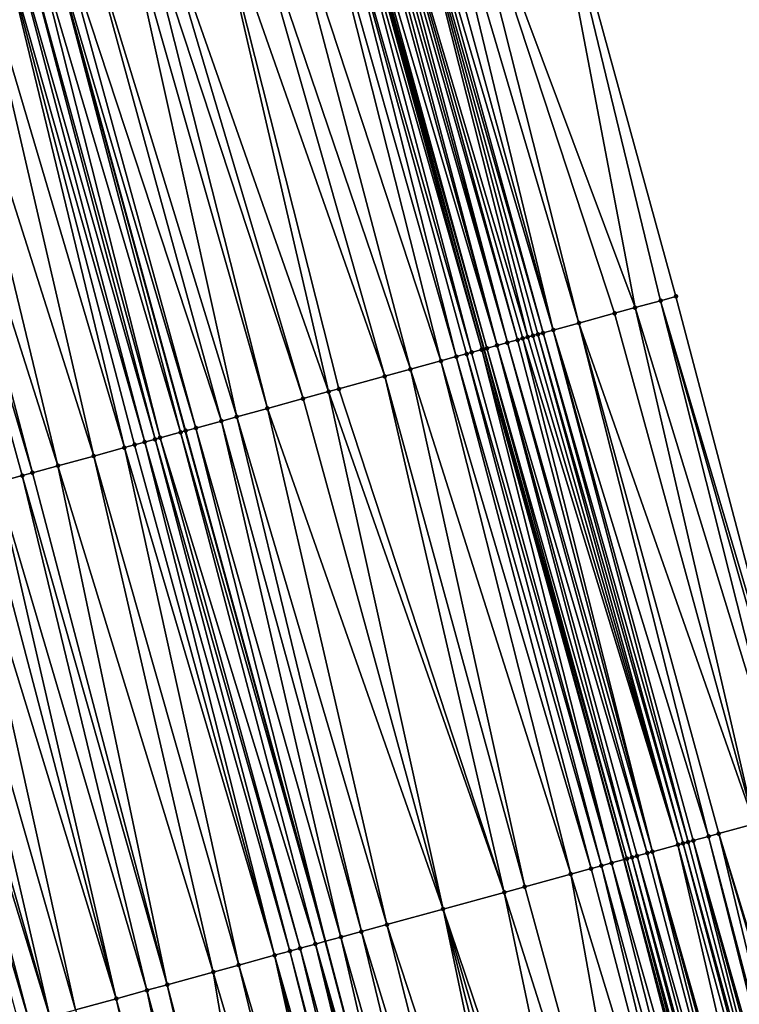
# Model space of a CAD drawing. Header units: feet. Extents: x 2004186 to 2014793, y 836912 to 864902.
# Tile 372 of 974: x 2010546 to 2010573, y 847406 to 847443. Entities that reach past the tile are written whole.
import ezdxf

# ---------------------------------------------------------------- set-up
doc = ezdxf.new("R2010")
doc.units = ezdxf.units.FT
doc.header["$LTSCALE"] = 100
doc.header["$MEASUREMENT"] = 0
for name, color, linetype, lineweight in [('EP_Travel Lane', 5, 'Continuous', 40), ('GPL_Skip Line', 2, 'Continuous', 40), ('Road Shots', 4, 'Continuous', 200), ('Road X-Section', 30, 'Continuous', 13)]:
    doc.layers.add(name, color=color, linetype=linetype, lineweight=lineweight)
doc.layers.add('I-77 SB_MM21-27-Surface-Border', color=7, linetype='Continuous')
doc.layers.add('I-77 SB_MM21-27-Surface-TIN', color=7, linetype='Continuous')

msp = doc.modelspace()

# ---------------------------------------------------------------- linework, layer by layer
at = {"layer": 'EP_Travel Lane'}
msp.add_polyline3d([(2010608.091378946, 847255.9501270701, 435.0121007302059), (2010603.394446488, 847275.3906890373, 434.9537945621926), (2010598.697513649, 847294.8312525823, 434.8961505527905), (2010594.000583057, 847314.2718068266, 434.8348474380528), (2010589.190720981, 847333.8803768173, 434.7601839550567), (2010584.182353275, 847353.2428890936, 434.6585365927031), (2010579.173935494, 847372.605594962, 434.6131880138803), (2010574.16553842, 847391.9682207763, 434.5445735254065), (2010569.039103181, 847411.4700085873, 434.4781928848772), (2010563.753789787, 847430.7588631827, 434.4026374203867), (2010558.468456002, 847450.0477921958, 434.3516094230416), (2010553.183134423, 847469.3366766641, 434.2858697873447), (2010547.781867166, 847488.7685210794, 434.2183601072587), (2010542.268788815, 847507.9936239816, 434.1532750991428), (2010536.755688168, 847527.2188046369, 434.1100472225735), (2010531.242614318, 847546.4438918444, 434.0405169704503)], dxfattribs=at)
at = {"layer": 'GPL_Skip Line'}
msp.add_polyline3d([(2010596.746246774, 847253.2076785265, 434.5645376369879), (2010592.049026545, 847272.648150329, 434.498719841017), (2010587.351797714, 847292.0886577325, 434.4466148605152), (2010582.654565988, 847311.5291771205, 434.3991260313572), (2010577.889383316, 847330.9526355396, 434.3357443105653), (2010572.876274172, 847350.313974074, 434.2487955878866), (2010567.863155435, 847369.6753496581, 434.1726220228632), (2010562.850011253, 847389.0368235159, 434.1250293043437), (2010557.764593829, 847408.3789562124, 434.0537638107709), (2010552.478721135, 847427.6676496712, 433.9758001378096), (2010547.192828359, 847446.9564164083, 433.9219558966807), (2010541.906942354, 847466.2451584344, 433.8599779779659), (2010536.53558436, 847485.5097937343, 433.7948865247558), (2010530.971944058, 847504.7202414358, 433.7267664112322), (2010525.4082939, 847523.9307231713, 433.6682218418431), (2010519.844656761, 847543.1411599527, 433.5970293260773)], dxfattribs=at)
at = {"layer": 'I-77 SB_MM21-27-Surface-Border', "color": 3, "linetype": 'ByBlock', "lineweight": -2}
msp.add_polyline3d([(2010537.901861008, 847548.3734999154, 434.2969934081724), (2010543.465499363, 847529.1630589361, 434.3670536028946), (2010549.029155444, 847509.9525567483, 434.4198438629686), (2010554.784894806, 847490.7977682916, 434.4942972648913), (2010560.230756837, 847471.2688848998, 434.5547133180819), (2010565.709528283, 847452.0330125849, 434.620206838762), (2010570.995420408, 847432.7442482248, 434.6747787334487), (2010576.088425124, 847413.4026213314, 434.7282799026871), (2010581.436470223, 847393.8517532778, 434.7942520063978), (2010586.449589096, 847374.490377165, 434.8702474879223), (2010591.269088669, 847355.0788855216, 434.9509261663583), (2010596.088601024, 847335.6673445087, 435.0172466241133), (2010600.733873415, 847315.8993769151, 435.0778965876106), (2010605.23669346, 847296.4119096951, 435.1348979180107), (2010609.933920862, 847276.9714082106, 435.1891929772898), (2010614.43675378, 847257.4838877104, 435.2256373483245)], dxfattribs=at)
at = {"layer": 'I-77 SB_MM21-27-Surface-TIN', "color": 128, "linetype": 'ByBlock', "lineweight": -2}
for points in [[(2010565.709528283, 847452.0330125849, 434.620206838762), (2010562.430516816, 847451.1340777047, 434.5115979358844), (2010569.452358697, 847432.3212108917, 434.620660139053)], [(2010565.709528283, 847452.0330125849, 434.620206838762), (2010570.416774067, 847432.5856026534, 434.6523212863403), (2010570.995420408, 847432.7442482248, 434.6747787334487)], [(2010565.709528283, 847452.0330125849, 434.620206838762), (2010569.452358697, 847432.3212108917, 434.620660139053), (2010570.416774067, 847432.5856026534, 434.6523212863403)], [(2010562.430516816, 847451.1340777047, 434.5115979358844), (2010561.658980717, 847450.9225781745, 434.490835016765), (2010567.330651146, 847431.73952616, 434.5434825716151)], [(2010562.430516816, 847451.1340777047, 434.5115979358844), (2010568.680829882, 847432.1096847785, 434.5911497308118), (2010569.452358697, 847432.3212108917, 434.620660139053)], [(2010562.430516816, 847451.1340777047, 434.5115979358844), (2010567.330651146, 847431.73952616, 434.5434825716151), (2010568.680829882, 847432.1096847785, 434.5911497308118)], [(2010560.501696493, 847450.6052561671, 434.4357575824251), (2010559.730163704, 847450.3937445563, 434.4110184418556), (2010565.401834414, 847431.2106915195, 434.4633352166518)], [(2010560.694576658, 847450.6581451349, 434.445584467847), (2010560.501696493, 847450.6052561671, 434.4357575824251), (2010565.980482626, 847431.3693302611, 434.4835446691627)], [(2010560.501696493, 847450.6052561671, 434.4357575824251), (2010565.787602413, 847431.3164414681, 434.4737759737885), (2010565.980482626, 847431.3693302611, 434.4835446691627)], [(2010560.501696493, 847450.6052561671, 434.4357575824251), (2010565.59471927, 847431.2635633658, 434.4675260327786), (2010565.787602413, 847431.3164414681, 434.4737759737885)], [(2010560.501696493, 847450.6052561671, 434.4357575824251), (2010565.401834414, 847431.2106915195, 434.4633352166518), (2010565.59471927, 847431.2635633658, 434.4675260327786)], [(2010561.080330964, 847450.7639450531, 434.4724736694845), (2010560.694576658, 847450.6581451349, 434.445584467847), (2010566.366233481, 847431.4751427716, 434.5145775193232)], [(2010560.694576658, 847450.6581451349, 434.445584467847), (2010565.980482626, 847431.3693302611, 434.4835446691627), (2010566.366233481, 847431.4751427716, 434.5145775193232)], [(2010561.658980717, 847450.9225781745, 434.490835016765), (2010561.080330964, 847450.7639450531, 434.4724736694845), (2010566.366233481, 847431.4751427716, 434.5145775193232)], [(2010561.658980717, 847450.9225781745, 434.490835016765), (2010566.366233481, 847431.4751427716, 434.5145775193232), (2010567.330651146, 847431.73952616, 434.5434825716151)], [(2010559.151507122, 847450.2351363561, 434.4008599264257), (2010558.958626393, 847450.1822494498, 434.3917115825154), (2010564.244527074, 847430.8934538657, 434.4360261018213)], [(2010559.344390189, 847450.288014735, 434.4072014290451), (2010559.151507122, 847450.2351363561, 434.4008599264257), (2010564.630293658, 847430.9992089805, 434.448167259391)], [(2010559.151507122, 847450.2351363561, 434.4008599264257), (2010564.244527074, 847430.8934538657, 434.4360261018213), (2010564.630293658, 847430.9992089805, 434.448167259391)], [(2010559.537276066, 847450.3408828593, 434.4101676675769), (2010559.344390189, 847450.288014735, 434.4072014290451), (2010564.630293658, 847430.9992089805, 434.448167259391)], [(2010559.730163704, 847450.3937445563, 434.4110184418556), (2010559.537276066, 847450.3408828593, 434.4101676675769), (2010565.01606974, 847431.1049294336, 434.4488995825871)], [(2010559.537276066, 847450.3408828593, 434.4101676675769), (2010564.630293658, 847430.9992089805, 434.448167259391), (2010565.01606974, 847431.1049294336, 434.4488995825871)], [(2010559.730163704, 847450.3937445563, 434.4110184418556), (2010565.208952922, 847431.1578073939, 434.4551027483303), (2010565.401834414, 847431.2106915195, 434.4633352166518)], [(2010559.730163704, 847450.3937445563, 434.4110184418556), (2010565.01606974, 847431.1049294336, 434.4488995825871), (2010565.208952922, 847431.1578073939, 434.4551027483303)], [(2010557.801346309, 847449.8649123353, 434.331661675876), (2010557.222694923, 847449.7062851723, 434.3152616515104), (2010562.701478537, 847430.4703684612, 434.3660848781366)], [(2010558.187111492, 847449.970672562, 434.3454866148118), (2010557.801346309, 847449.8649123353, 434.331661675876), (2010563.280124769, 847430.6290144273, 434.3886723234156)], [(2010557.801346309, 847449.8649123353, 434.331661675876), (2010563.087243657, 847430.5761289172, 434.3799840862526), (2010563.280124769, 847430.6290144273, 434.3886723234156)], [(2010557.801346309, 847449.8649123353, 434.331661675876), (2010562.701478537, 847430.4703684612, 434.3660848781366), (2010563.087243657, 847430.5761289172, 434.3799840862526)], [(2010558.379997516, 847450.0235401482, 434.3482756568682), (2010558.187111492, 847449.970672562, 434.3454866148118), (2010563.665891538, 847430.7347688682, 434.4005916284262)], [(2010558.187111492, 847449.970672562, 434.3454866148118), (2010563.280124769, 847430.6290144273, 434.3886723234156), (2010563.665891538, 847430.7347688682, 434.4005916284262)], [(2010558.379997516, 847450.0235401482, 434.3482756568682), (2010563.753789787, 847430.7588631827, 434.4026374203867), (2010558.468456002, 847450.0477921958, 434.3516094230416)], [(2010558.379997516, 847450.0235401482, 434.3482756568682), (2010563.665891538, 847430.7347688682, 434.4005916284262), (2010563.753789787, 847430.7588631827, 434.4026374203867)], [(2010558.572879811, 847450.0764213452, 434.3555448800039), (2010558.468456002, 847450.0477921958, 434.3516094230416), (2010563.858776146, 847430.7876416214, 434.4050809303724)], [(2010563.858776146, 847430.7876416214, 434.4050809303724), (2010558.468456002, 847450.0477921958, 434.3516094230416), (2010563.753789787, 847430.7588631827, 434.4026374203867)], [(2010558.958626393, 847450.1822494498, 434.3917115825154), (2010558.572879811, 847450.0764213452, 434.3555448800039), (2010564.244527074, 847430.8934538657, 434.4360261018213)], [(2010558.572879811, 847450.0764213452, 434.3555448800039), (2010563.858776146, 847430.7876416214, 434.4050809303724), (2010564.244527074, 847430.8934538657, 434.4360261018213)], [(2010557.222694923, 847449.7062851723, 434.3152616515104), (2010555.872518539, 847449.3361179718, 434.2647657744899), (2010562.122833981, 847430.3117163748, 434.3414830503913)], [(2010557.222694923, 847449.7062851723, 434.3152616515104), (2010562.122833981, 847430.3117163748, 434.3414830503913), (2010562.701478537, 847430.4703684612, 434.3660848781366)], [(2010555.872518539, 847449.3361179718, 434.2647657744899), (2010554.522346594, 847448.9659345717, 434.2089378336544), (2010560.965543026, 847429.9944189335, 434.2944949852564)], [(2010555.872518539, 847449.3361179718, 434.2647657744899), (2010560.965543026, 847429.9944189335, 434.2944949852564), (2010562.122833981, 847430.3117163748, 434.3414830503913)], [(2010554.522346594, 847448.9659345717, 434.2089378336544), (2010553.365051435, 847448.6486524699, 434.1669952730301), (2010560.001132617, 847429.7300090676, 434.2568748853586)], [(2010554.522346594, 847448.9659345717, 434.2089378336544), (2010560.001132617, 847429.7300090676, 434.2568748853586), (2010560.965543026, 847429.9944189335, 434.2944949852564)], [(2010553.365051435, 847448.6486524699, 434.1669952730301), (2010551.243349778, 847448.0669462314, 434.0827325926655), (2010557.879422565, 847429.1483334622, 434.1827012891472)], [(2010553.365051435, 847448.6486524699, 434.1669952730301), (2010558.265185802, 847429.2541007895, 434.1988621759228), (2010560.001132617, 847429.7300090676, 434.2568748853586)], [(2010553.365051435, 847448.6486524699, 434.1669952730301), (2010557.879422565, 847429.1483334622, 434.1827012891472), (2010558.265185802, 847429.2541007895, 434.1988621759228)], [(2010551.243349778, 847448.0669462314, 434.0827325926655), (2010550.664707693, 847447.908285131, 434.0551620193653), (2010556.915010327, 847428.8839302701, 434.1472778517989)], [(2010551.243349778, 847448.0669462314, 434.0827325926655), (2010556.915010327, 847428.8839302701, 434.1472778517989), (2010557.879422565, 847429.1483334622, 434.1827012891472)], [(2010550.086064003, 847447.7496298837, 434.0295180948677), (2010548.543002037, 847447.3265934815, 433.9757013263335), (2010554.407549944, 847428.1964402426, 434.0414422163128)], [(2010550.664707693, 847447.908285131, 434.0551620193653), (2010550.086064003, 847447.7496298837, 434.0295180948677), (2010555.564841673, 847428.5137348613, 434.0875012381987)], [(2010550.086064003, 847447.7496298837, 434.0295180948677), (2010554.407549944, 847428.1964402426, 434.0414422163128), (2010555.564841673, 847428.5137348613, 434.0875012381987)], [(2010550.664707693, 847447.908285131, 434.0551620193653), (2010555.564841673, 847428.5137348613, 434.0875012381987), (2010556.915010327, 847428.8839302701, 434.1472778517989)], [(2010548.543002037, 847447.3265934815, 433.9757013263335), (2010547.57859572, 847447.0621686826, 433.9331631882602), (2010553.828900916, 847428.0378044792, 434.0222130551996)], [(2010548.543002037, 847447.3265934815, 433.9757013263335), (2010553.828900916, 847428.0378044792, 434.0222130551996), (2010554.407549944, 847428.1964402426, 434.0414422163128)], [(2010546.614169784, 847446.7978154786, 433.9141904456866), (2010552.285839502, 847427.6147660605, 433.9677371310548), (2010547.192828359, 847446.9564164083, 433.9219558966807)], [(2010547.57859572, 847447.0621686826, 433.9331631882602), (2010547.192828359, 847446.9564164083, 433.9219558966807), (2010552.864490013, 847427.7733964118, 433.9851849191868)], [(2010552.285839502, 847427.6147660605, 433.9677371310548), (2010552.478721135, 847427.6676496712, 433.9758001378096), (2010547.192828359, 847446.9564164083, 433.9219558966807)], [(2010552.864490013, 847427.7733964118, 433.9851849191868), (2010547.192828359, 847446.9564164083, 433.9219558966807), (2010552.478721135, 847427.6676496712, 433.9758001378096)], [(2010547.57859572, 847447.0621686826, 433.9331631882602), (2010552.864490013, 847427.7733964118, 433.9851849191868), (2010553.828900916, 847428.0378044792, 434.0222130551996)], [(2010545.842646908, 847446.5862676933, 433.8775444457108), (2010545.45688433, 847446.4804979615, 433.8605910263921), (2010550.935652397, 847427.2446379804, 433.9301216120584)], [(2010546.22840666, 847446.6920477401, 433.8978930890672), (2010545.842646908, 847446.5862676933, 433.8775444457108), (2010551.321416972, 847427.350400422, 433.9446743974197)], [(2010545.842646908, 847446.5862676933, 433.8775444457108), (2010550.935652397, 847427.2446379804, 433.9301216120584), (2010551.321416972, 847427.350400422, 433.9446743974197)], [(2010546.614169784, 847446.7978154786, 433.9141904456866), (2010546.22840666, 847446.6920477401, 433.8978930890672), (2010551.51430026, 847427.4032779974, 433.9507508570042)], [(2010546.22840666, 847446.6920477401, 433.8978930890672), (2010551.321416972, 847427.350400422, 433.9446743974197), (2010551.51430026, 847427.4032779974, 433.9507508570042)], [(2010546.614169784, 847446.7978154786, 433.9141904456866), (2010551.51430026, 847427.4032779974, 433.9507508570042), (2010552.285839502, 847427.6147660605, 433.9677371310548)], [(2010544.492477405, 847446.2160753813, 433.8187831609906), (2010542.949421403, 847445.7930172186, 433.7578039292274), (2010549.006841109, 847426.7157834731, 433.8434351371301)], [(2010545.45688433, 847446.4804979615, 433.8605910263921), (2010544.492477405, 847446.2160753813, 433.8187831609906), (2010550.164131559, 847427.0330827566, 433.8910295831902)], [(2010544.492477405, 847446.2160753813, 433.8187831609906), (2010549.006841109, 847426.7157834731, 433.8434351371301), (2010550.164131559, 847427.0330827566, 433.8910295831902)], [(2010545.45688433, 847446.4804979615, 433.8605910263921), (2010550.549892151, 847427.138859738, 433.9103680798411), (2010550.935652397, 847427.2446379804, 433.9301216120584)], [(2010545.45688433, 847446.4804979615, 433.8605910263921), (2010550.164131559, 847427.0330827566, 433.8910295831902), (2010550.549892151, 847427.138859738, 433.9103680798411)], [(2010542.949421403, 847445.7930172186, 433.7578039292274), (2010541.599239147, 847445.4228714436, 433.7143602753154), (2010547.656661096, 847426.3456295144, 433.7973018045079)], [(2010542.949421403, 847445.7930172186, 433.7578039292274), (2010547.656661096, 847426.3456295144, 433.7973018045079), (2010549.006841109, 847426.7157834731, 433.8434351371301)], [(2010541.599239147, 847445.4228714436, 433.7143602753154), (2010541.020594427, 847445.2642199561, 433.6899538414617), (2010546.692244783, 847426.081241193, 433.7667729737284)], [(2010541.599239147, 847445.4228714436, 433.7143602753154), (2010546.692244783, 847426.081241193, 433.7667729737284), (2010547.656661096, 847426.3456295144, 433.7973018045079)], [(2010541.020594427, 847445.2642199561, 433.6899538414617), (2010546.306481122, 847425.975475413, 433.7511214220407), (2010546.692244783, 847426.081241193, 433.7667729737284)], [(2010541.020594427, 847445.2642199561, 433.6899538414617), (2010545.342071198, 847425.7110637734, 433.7129175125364), (2010546.306481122, 847425.975475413, 433.7511214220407)], [(2010570.416774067, 847432.5856026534, 434.6523212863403), (2010569.452358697, 847432.3212108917, 434.620660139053), (2010575.316896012, 847413.1910963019, 434.699126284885)], [(2010570.995420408, 847432.7442482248, 434.6747787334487), (2010570.416774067, 847432.5856026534, 434.6523212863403), (2010576.088425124, 847413.4026213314, 434.7282799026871)], [(2010570.416774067, 847432.5856026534, 434.6523212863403), (2010575.895541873, 847413.3497436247, 434.7221601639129), (2010576.088425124, 847413.4026213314, 434.7282799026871)], [(2010570.416774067, 847432.5856026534, 434.6523212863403), (2010575.316896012, 847413.1910963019, 434.699126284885), (2010575.895541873, 847413.3497436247, 434.7221601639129)], [(2010568.680829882, 847432.1096847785, 434.5911497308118), (2010567.330651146, 847431.73952616, 434.5434825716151), (2010573.966715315, 847412.8209448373, 434.6538138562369)], [(2010569.452358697, 847432.3212108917, 434.620660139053), (2010568.680829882, 847432.1096847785, 434.5911497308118), (2010573.966715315, 847412.8209448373, 434.6538138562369)], [(2010569.452358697, 847432.3212108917, 434.620660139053), (2010573.966715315, 847412.8209448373, 434.6538138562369), (2010575.316896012, 847413.1910963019, 434.699126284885)], [(2010567.330651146, 847431.73952616, 434.5434825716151), (2010566.366233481, 847431.4751427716, 434.5145775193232), (2010572.230764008, 847412.3450529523, 434.6011968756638)], [(2010567.330651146, 847431.73952616, 434.5434825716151), (2010572.616533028, 847412.4507991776, 434.6104120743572), (2010573.966715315, 847412.8209448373, 434.6538138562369)], [(2010567.330651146, 847431.73952616, 434.5434825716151), (2010572.230764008, 847412.3450529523, 434.6011968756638), (2010572.616533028, 847412.4507991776, 434.6104120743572)], [(2010565.59471927, 847431.2635633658, 434.4675260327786), (2010565.401834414, 847431.2106915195, 434.4633352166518), (2010571.073475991, 847412.027744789, 434.5506796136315)], [(2010565.787602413, 847431.3164414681, 434.4737759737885), (2010565.59471927, 847431.2635633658, 434.4675260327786), (2010571.073475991, 847412.027744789, 434.5506796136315)], [(2010565.980482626, 847431.3693302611, 434.4835446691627), (2010565.787602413, 847431.3164414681, 434.4737759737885), (2010571.266357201, 847412.0806299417, 434.559250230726)], [(2010565.787602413, 847431.3164414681, 434.4737759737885), (2010571.073475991, 847412.027744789, 434.5506796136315), (2010571.266357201, 847412.0806299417, 434.559250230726)], [(2010566.366233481, 847431.4751427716, 434.5145775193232), (2010565.980482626, 847431.3693302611, 434.4835446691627), (2010571.459232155, 847412.1335379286, 434.5753365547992)], [(2010565.980482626, 847431.3693302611, 434.4835446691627), (2010571.266357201, 847412.0806299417, 434.559250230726), (2010571.459232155, 847412.1335379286, 434.5753365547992)], [(2010566.366233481, 847431.4751427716, 434.5145775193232), (2010571.652111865, 847412.1864285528, 434.5857081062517), (2010572.230764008, 847412.3450529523, 434.6011968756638)], [(2010566.366233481, 847431.4751427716, 434.5145775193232), (2010571.459232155, 847412.1335379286, 434.5753365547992), (2010571.652111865, 847412.1864285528, 434.5857081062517)], [(2010564.244527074, 847430.8934538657, 434.4360261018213), (2010563.858776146, 847430.7876416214, 434.4050809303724), (2010569.337525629, 847411.5518494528, 434.4969266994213)], [(2010564.630293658, 847430.9992089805, 434.448167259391), (2010564.244527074, 847430.8934538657, 434.4360261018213), (2010569.91617174, 847411.7104958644, 434.5196606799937)], [(2010564.244527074, 847430.8934538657, 434.4360261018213), (2010569.530405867, 847411.6047381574, 434.5066664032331), (2010569.91617174, 847411.7104958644, 434.5196606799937)], [(2010564.244527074, 847430.8934538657, 434.4360261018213), (2010569.337525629, 847411.5518494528, 434.4969266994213), (2010569.530405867, 847411.6047381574, 434.5066664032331)], [(2010565.01606974, 847431.1049294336, 434.4488995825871), (2010564.630293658, 847430.9992089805, 434.448167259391), (2010570.109060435, 847411.7633537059, 434.5192419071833)], [(2010564.630293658, 847430.9992089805, 434.448167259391), (2010569.91617174, 847411.7104958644, 434.5196606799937), (2010570.109060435, 847411.7633537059, 434.5192419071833)], [(2010565.208952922, 847431.1578073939, 434.4551027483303), (2010565.01606974, 847431.1049294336, 434.4488995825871), (2010570.109060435, 847411.7633537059, 434.5192419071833)], [(2010565.401834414, 847431.2106915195, 434.4633352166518), (2010565.208952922, 847431.1578073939, 434.4551027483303), (2010571.073475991, 847412.027744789, 434.5506796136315)], [(2010565.208952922, 847431.1578073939, 434.4551027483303), (2010570.109060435, 847411.7633537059, 434.5192419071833), (2010571.073475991, 847412.027744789, 434.5506796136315)], [(2010563.087243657, 847430.5761289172, 434.3799840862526), (2010562.701478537, 847430.4703684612, 434.3660848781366), (2010568.180231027, 847411.2345653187, 434.4543186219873)], [(2010563.280124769, 847430.6290144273, 434.3886723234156), (2010563.087243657, 847430.5761289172, 434.3799840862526), (2010568.565996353, 847411.3403250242, 434.4679708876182)], [(2010563.087243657, 847430.5761289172, 434.3799840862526), (2010568.180231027, 847411.2345653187, 434.4543186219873), (2010568.565996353, 847411.3403250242, 434.4679708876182)], [(2010563.665891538, 847430.7347688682, 434.4005916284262), (2010563.280124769, 847430.6290144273, 434.3886723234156), (2010568.565996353, 847411.3403250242, 434.4679708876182)], [(2010563.665891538, 847430.7347688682, 434.4005916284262), (2010569.039103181, 847411.4700085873, 434.4781928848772), (2010563.753789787, 847430.7588631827, 434.4026374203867)], [(2010563.665891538, 847430.7347688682, 434.4005916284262), (2010568.565996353, 847411.3403250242, 434.4679708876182), (2010569.039103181, 847411.4700085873, 434.4781928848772)], [(2010563.858776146, 847430.7876416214, 434.4050809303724), (2010563.753789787, 847430.7588631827, 434.4026374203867), (2010569.144650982, 847411.4989403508, 434.4804733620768)], [(2010569.144650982, 847411.4989403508, 434.4804733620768), (2010563.753789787, 847430.7588631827, 434.4026374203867), (2010569.039103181, 847411.4700085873, 434.4781928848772)], [(2010563.858776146, 847430.7876416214, 434.4050809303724), (2010569.144650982, 847411.4989403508, 434.4804733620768), (2010569.337525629, 847411.5518494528, 434.4969266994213)], [(2010562.122833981, 847430.3117163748, 434.3414830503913), (2010560.965543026, 847429.9944189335, 434.2944949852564), (2010567.022940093, 847410.9172678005, 434.4073053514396)], [(2010562.701478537, 847430.4703684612, 434.3660848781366), (2010562.122833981, 847430.3117163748, 434.3414830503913), (2010567.794463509, 847411.1288136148, 434.4433002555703)], [(2010562.122833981, 847430.3117163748, 434.3414830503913), (2010567.022940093, 847410.9172678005, 434.4073053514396), (2010567.794463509, 847411.1288136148, 434.4433002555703)], [(2010562.701478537, 847430.4703684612, 434.3660848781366), (2010567.794463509, 847411.1288136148, 434.4433002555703), (2010568.180231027, 847411.2345653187, 434.4543186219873)], [(2010560.001132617, 847429.7300090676, 434.2568748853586), (2010565.28700327, 847410.4413230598, 434.3372910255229), (2010560.965543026, 847429.9944189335, 434.2944949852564)], [(2010560.965543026, 847429.9944189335, 434.2944949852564), (2010565.28700327, 847410.4413230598, 434.3372910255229), (2010567.022940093, 847410.9172678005, 434.4073053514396)], [(2010560.001132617, 847429.7300090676, 434.2568748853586), (2010558.265185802, 847429.2541007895, 434.1988621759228), (2010564.515471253, 847410.2298086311, 434.3116266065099)], [(2010560.001132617, 847429.7300090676, 434.2568748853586), (2010564.515471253, 847410.2298086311, 434.3116266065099), (2010565.28700327, 847410.4413230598, 434.3372910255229)], [(2010557.879422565, 847429.1483334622, 434.1827012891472), (2010556.915010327, 847428.8839302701, 434.1472778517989), (2010562.200881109, 847409.5952437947, 434.2275400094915)], [(2010558.265185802, 847429.2541007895, 434.1988621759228), (2010557.879422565, 847429.1483334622, 434.1827012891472), (2010564.515471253, 847410.2298086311, 434.3116266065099)], [(2010557.879422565, 847429.1483334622, 434.1827012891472), (2010562.200881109, 847409.5952437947, 434.2275400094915), (2010564.515471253, 847410.2298086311, 434.3116266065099)], [(2010556.915010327, 847428.8839302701, 434.1472778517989), (2010555.564841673, 847428.5137348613, 434.0875012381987), (2010562.200881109, 847409.5952437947, 434.2275400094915)], [(2010555.564841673, 847428.5137348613, 434.0875012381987), (2010554.407549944, 847428.1964402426, 434.0414422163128), (2010560.079184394, 847409.0135195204, 434.1373472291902)], [(2010555.564841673, 847428.5137348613, 434.0875012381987), (2010560.079184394, 847409.0135195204, 434.1373472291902), (2010562.200881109, 847409.5952437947, 434.2275400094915)], [(2010553.828900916, 847428.0378044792, 434.0222130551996), (2010552.864490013, 847427.7733964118, 433.9851849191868), (2010558.343241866, 847408.5375955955, 434.0741843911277)], [(2010554.407549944, 847428.1964402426, 434.0414422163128), (2010553.828900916, 847428.0378044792, 434.0222130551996), (2010559.114771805, 847408.7491176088, 434.1023452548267)], [(2010553.828900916, 847428.0378044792, 434.0222130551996), (2010558.343241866, 847408.5375955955, 434.0741843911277), (2010559.114771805, 847408.7491176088, 434.1023452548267)], [(2010554.407549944, 847428.1964402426, 434.0414422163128), (2010559.114771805, 847408.7491176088, 434.1023452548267), (2010560.079184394, 847409.0135195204, 434.1373472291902)], [(2010552.285839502, 847427.6147660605, 433.9677371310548), (2010551.51430026, 847427.4032779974, 433.9507508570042), (2010557.378828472, 847408.2731966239, 434.0401500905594)], [(2010552.285839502, 847427.6147660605, 433.9677371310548), (2010557.764593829, 847408.3789562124, 434.0537638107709), (2010552.478721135, 847427.6676496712, 433.9758001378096)], [(2010552.285839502, 847427.6147660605, 433.9677371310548), (2010557.378828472, 847408.2731966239, 434.0401500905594), (2010557.764593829, 847408.3789562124, 434.0537638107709)], [(2010552.864490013, 847427.7733964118, 433.9851849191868), (2010552.478721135, 847427.6676496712, 433.9758001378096), (2010557.764593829, 847408.3789562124, 434.0537638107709)], [(2010552.864490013, 847427.7733964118, 433.9851849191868), (2010557.764593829, 847408.3789562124, 434.0537638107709), (2010558.343241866, 847408.5375955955, 434.0741843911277)], [(2010550.935652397, 847427.2446379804, 433.9301216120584), (2010550.549892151, 847427.138859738, 433.9103680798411), (2010555.835766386, 847407.8501606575, 433.9864813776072)], [(2010551.321416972, 847427.350400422, 433.9446743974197), (2010550.935652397, 847427.2446379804, 433.9301216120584), (2010556.414410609, 847408.0088139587, 434.0114830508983)], [(2010550.935652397, 847427.2446379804, 433.9301216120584), (2010555.835766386, 847407.8501606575, 433.9864813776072), (2010556.414410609, 847408.0088139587, 434.0114830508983)], [(2010551.51430026, 847427.4032779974, 433.9507508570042), (2010551.321416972, 847427.350400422, 433.9446743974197), (2010556.80017594, 847408.1145736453, 434.0251290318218)], [(2010551.321416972, 847427.350400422, 433.9446743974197), (2010556.414410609, 847408.0088139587, 434.0114830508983), (2010556.80017594, 847408.1145736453, 434.0251290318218)], [(2010551.51430026, 847427.4032779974, 433.9507508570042), (2010556.80017594, 847408.1145736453, 434.0251290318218), (2010557.378828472, 847408.2731966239, 434.0401500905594)], [(2010550.164131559, 847427.0330827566, 433.8910295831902), (2010549.006841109, 847426.7157834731, 433.8434351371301), (2010554.485595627, 847407.4799729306, 433.9292332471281)], [(2010550.549892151, 847427.138859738, 433.9103680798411), (2010550.164131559, 847427.0330827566, 433.8910295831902), (2010555.835766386, 847407.8501606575, 433.9864813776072)], [(2010550.164131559, 847427.0330827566, 433.8910295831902), (2010554.485595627, 847407.4799729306, 433.9292332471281), (2010555.835766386, 847407.8501606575, 433.9864813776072)], [(2010549.006841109, 847426.7157834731, 433.8434351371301), (2010547.656661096, 847426.3456295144, 433.7973018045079), (2010553.521187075, 847407.2155562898, 433.8893831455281)], [(2010549.006841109, 847426.7157834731, 433.8434351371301), (2010553.521187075, 847407.2155562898, 433.8893831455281), (2010554.485595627, 847407.4799729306, 433.9292332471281)], [(2010546.692244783, 847426.081241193, 433.7667729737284), (2010546.306481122, 847425.975475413, 433.7511214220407), (2010551.785241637, 847406.7396429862, 433.8297163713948)], [(2010547.656661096, 847426.3456295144, 433.7973018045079), (2010546.692244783, 847426.081241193, 433.7667729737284), (2010551.785241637, 847406.7396429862, 433.8297163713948)], [(2010547.656661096, 847426.3456295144, 433.7973018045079), (2010551.785241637, 847406.7396429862, 433.8297163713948), (2010553.521187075, 847407.2155562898, 433.8893831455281)], [(2010545.342071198, 847425.7110637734, 433.7129175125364), (2010544.763421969, 847425.5524287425, 433.6939294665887), (2010549.85642341, 847406.2108138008, 433.7513644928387)], [(2010546.306481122, 847425.975475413, 433.7511214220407), (2010545.342071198, 847425.7110637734, 433.7129175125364), (2010551.01371604, 847406.5281051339, 433.796342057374)], [(2010545.342071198, 847425.7110637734, 433.7129175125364), (2010549.85642341, 847406.2108138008, 433.7513644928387), (2010551.01371604, 847406.5281051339, 433.796342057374)], [(2010546.306481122, 847425.975475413, 433.7511214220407), (2010551.01371604, 847406.5281051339, 433.796342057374), (2010551.785241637, 847406.7396429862, 433.8297163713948)], [(2010543.991890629, 847425.3409118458, 433.6674526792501), (2010542.834594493, 847425.0236333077, 433.6266865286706), (2010548.3133614, 847405.7877775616, 433.6976059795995)], [(2010544.763421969, 847425.5524287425, 433.6939294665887), (2010543.991890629, 847425.3409118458, 433.6674526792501), (2010549.85642341, 847406.2108138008, 433.7513644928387)], [(2010543.991890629, 847425.3409118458, 433.6674526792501), (2010548.3133614, 847405.7877775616, 433.6976059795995), (2010549.85642341, 847406.2108138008, 433.7513644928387)], [(2010542.834594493, 847425.0236333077, 433.6266865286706), (2010541.870175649, 847424.7592542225, 433.5991978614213), (2010547.348941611, 847405.5234019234, 433.6712518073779)], [(2010542.834594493, 847425.0236333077, 433.6266865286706), (2010547.348941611, 847405.5234019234, 433.6712518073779), (2010548.3133614, 847405.7877775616, 433.6976059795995)], [(2010541.48441102, 847424.6534919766, 433.5847094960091), (2010540.91473325, 847424.4972799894, 433.5548544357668), (2010546.577410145, 847405.3118854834, 433.644925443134)], [(2010541.870175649, 847424.7592542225, 433.5991978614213), (2010541.48441102, 847424.6534919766, 433.5847094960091), (2010547.348941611, 847405.5234019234, 433.6712518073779)], [(2010541.48441102, 847424.6534919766, 433.5847094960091), (2010546.577410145, 847405.3118854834, 433.644925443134), (2010547.348941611, 847405.5234019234, 433.6712518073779)], [(2010546.577410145, 847405.3118854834, 433.644925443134), (2010540.91473325, 847424.4972799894, 433.5548544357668), (2010546.192431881, 847405.2063266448, 433.626736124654)], [(2010573.966715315, 847412.8209448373, 434.6538138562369), (2010572.616533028, 847412.4507991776, 434.6104120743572), (2010578.532318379, 847393.0994885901, 434.7094878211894)], [(2010572.230764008, 847412.3450529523, 434.6011968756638), (2010571.652111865, 847412.1864285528, 434.5857081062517), (2010577.177044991, 847392.7484414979, 434.6727703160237)], [(2010572.616533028, 847412.4507991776, 434.6104120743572), (2010572.230764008, 847412.3450529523, 434.6011968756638), (2010577.370658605, 847392.7985789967, 434.6745007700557)], [(2010572.230764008, 847412.3450529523, 434.6011968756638), (2010577.177044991, 847392.7484414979, 434.6727703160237), (2010577.370658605, 847392.7985789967, 434.6745007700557)], [(2010572.616533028, 847412.4507991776, 434.6104120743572), (2010578.3387097, 847393.0493320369, 434.702215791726), (2010578.532318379, 847393.0994885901, 434.7094878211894)], [(2010572.616533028, 847412.4507991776, 434.6104120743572), (2010577.370658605, 847392.7985789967, 434.6745007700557), (2010578.3387097, 847393.0493320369, 434.702215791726)], [(2010571.073475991, 847412.027744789, 434.5506796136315), (2010570.109060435, 847411.7633537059, 434.5192419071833), (2010575.628182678, 847392.3471615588, 434.6065923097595)], [(2010571.266357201, 847412.0806299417, 434.559250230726), (2010571.073475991, 847412.027744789, 434.5506796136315), (2010576.402614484, 847392.5477990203, 434.6389518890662)], [(2010571.073475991, 847412.027744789, 434.5506796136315), (2010575.628182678, 847392.3471615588, 434.6065923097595), (2010576.402614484, 847392.5477990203, 434.6389518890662)], [(2010571.459232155, 847412.1335379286, 434.5753365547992), (2010571.266357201, 847412.0806299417, 434.559250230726), (2010576.596219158, 847392.597971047, 434.650724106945)], [(2010571.266357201, 847412.0806299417, 434.559250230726), (2010576.402614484, 847392.5477990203, 434.6389518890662), (2010576.596219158, 847392.597971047, 434.650724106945)], [(2010571.652111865, 847412.1864285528, 434.5857081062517), (2010571.459232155, 847412.1335379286, 434.5753365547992), (2010576.596219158, 847392.597971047, 434.650724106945)], [(2010571.652111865, 847412.1864285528, 434.5857081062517), (2010576.98343455, 847392.6982917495, 434.6674772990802), (2010577.177044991, 847392.7484414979, 434.6727703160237)], [(2010571.652111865, 847412.1864285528, 434.5857081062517), (2010576.596219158, 847392.597971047, 434.650724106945), (2010576.98343455, 847392.6982917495, 434.6674772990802)], [(2010569.337525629, 847411.5518494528, 434.4969266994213), (2010569.144650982, 847411.4989403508, 434.4804733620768), (2010574.46652948, 847392.0462265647, 434.5642179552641)], [(2010569.530405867, 847411.6047381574, 434.5066664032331), (2010569.337525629, 847411.5518494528, 434.4969266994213), (2010574.660133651, 847392.0964005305, 434.5765541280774)], [(2010569.337525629, 847411.5518494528, 434.4969266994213), (2010574.46652948, 847392.0462265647, 434.5642179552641), (2010574.660133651, 847392.0964005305, 434.5765541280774)], [(2010569.91617174, 847411.7104958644, 434.5196606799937), (2010569.530405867, 847411.6047381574, 434.5066664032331), (2010575.047349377, 847392.1967199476, 434.592933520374)], [(2010569.530405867, 847411.6047381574, 434.5066664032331), (2010574.660133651, 847392.0964005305, 434.5765541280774), (2010575.047349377, 847392.1967199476, 434.592933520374)], [(2010570.109060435, 847411.7633537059, 434.5192419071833), (2010569.91617174, 847411.7104958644, 434.5196606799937), (2010575.047349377, 847392.1967199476, 434.592933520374)], [(2010570.109060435, 847411.7633537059, 434.5192419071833), (2010575.434571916, 847392.2970130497, 434.6016597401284), (2010575.628182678, 847392.3471615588, 434.6065923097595)], [(2010570.109060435, 847411.7633537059, 434.5192419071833), (2010575.047349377, 847392.1967199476, 434.592933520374), (2010575.434571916, 847392.2970130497, 434.6016597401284)], [(2010568.180231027, 847411.2345653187, 434.4543186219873), (2010567.794463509, 847411.1288136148, 434.4433002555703), (2010572.917661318, 847391.6449692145, 434.5046094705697)], [(2010568.565996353, 847411.3403250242, 434.4679708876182), (2010568.180231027, 847411.2345653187, 434.4543186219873), (2010573.49849141, 847391.7954232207, 434.5218730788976)], [(2010568.180231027, 847411.2345653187, 434.4543186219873), (2010572.917661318, 847391.6449692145, 434.5046094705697), (2010573.49849141, 847391.7954232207, 434.5218730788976)], [(2010568.565996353, 847411.3403250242, 434.4679708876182), (2010574.079318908, 847391.9458872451, 434.5420503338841), (2010569.039103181, 847411.4700085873, 434.4781928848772)], [(2010568.565996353, 847411.3403250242, 434.4679708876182), (2010573.49849141, 847391.7954232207, 434.5218730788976), (2010574.079318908, 847391.9458872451, 434.5420503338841)], [(2010569.144650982, 847411.4989403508, 434.4804733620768), (2010569.039103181, 847411.4700085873, 434.4781928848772), (2010574.272929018, 847391.996038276, 434.5477162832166)], [(2010574.272929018, 847391.996038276, 434.5477162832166), (2010569.039103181, 847411.4700085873, 434.4781928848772), (2010574.16553842, 847391.9682207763, 434.5445735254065)], [(2010574.079318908, 847391.9458872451, 434.5420503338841), (2010574.16553842, 847391.9682207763, 434.5445735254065), (2010569.039103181, 847411.4700085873, 434.4781928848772)], [(2010569.144650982, 847411.4989403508, 434.4804733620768), (2010574.272929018, 847391.996038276, 434.5477162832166), (2010574.46652948, 847392.0462265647, 434.5642179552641)], [(2010567.022940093, 847410.9172678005, 434.4073053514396), (2010565.28700327, 847410.4413230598, 434.3372910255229), (2010570.594361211, 847391.0430749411, 434.4127979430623)], [(2010567.794463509, 847411.1288136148, 434.4433002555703), (2010567.022940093, 847410.9172678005, 434.4073053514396), (2010572.917661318, 847391.6449692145, 434.5046094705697)], [(2010567.022940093, 847410.9172678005, 434.4073053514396), (2010570.594361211, 847391.0430749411, 434.4127979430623), (2010572.917661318, 847391.6449692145, 434.5046094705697)], [(2010565.28700327, 847410.4413230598, 434.3372910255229), (2010564.515471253, 847410.2298086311, 434.3116266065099), (2010570.594361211, 847391.0430749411, 434.4127979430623)], [(2010564.515471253, 847410.2298086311, 434.3116266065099), (2010562.200881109, 847409.5952437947, 434.2275400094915), (2010568.658269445, 847390.541528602, 434.3456594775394)], [(2010564.515471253, 847410.2298086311, 434.3116266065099), (2010568.658269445, 847390.541528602, 434.3456594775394), (2010570.594361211, 847391.0430749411, 434.4127979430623)], [(2010562.200881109, 847409.5952437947, 434.2275400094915), (2010560.079184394, 847409.0135195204, 434.1373472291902), (2010566.334969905, 847389.939632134, 434.2532097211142)], [(2010562.200881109, 847409.5952437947, 434.2275400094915), (2010567.883835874, 847390.3408979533, 434.3152812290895), (2010568.658269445, 847390.541528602, 434.3456594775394)], [(2010562.200881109, 847409.5952437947, 434.2275400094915), (2010567.109401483, 847390.1402704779, 434.285825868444), (2010567.883835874, 847390.3408979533, 434.3152812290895)], [(2010562.200881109, 847409.5952437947, 434.2275400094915), (2010566.334969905, 847389.939632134, 434.2532097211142), (2010567.109401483, 847390.1402704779, 434.285825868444)], [(2010560.079184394, 847409.0135195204, 434.1373472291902), (2010559.114771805, 847408.7491176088, 434.1023452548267), (2010564.979711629, 847389.5885266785, 434.1995184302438)], [(2010560.079184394, 847409.0135195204, 434.1373472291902), (2010564.979711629, 847389.5885266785, 434.1995184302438), (2010566.334969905, 847389.939632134, 434.2532097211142)], [(2010559.114771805, 847408.7491176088, 434.1023452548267), (2010558.343241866, 847408.5375955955, 434.0741843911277), (2010563.81805578, 847389.287601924, 434.1601219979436)], [(2010559.114771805, 847408.7491176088, 434.1023452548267), (2010563.81805578, 847389.287601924, 434.1601219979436), (2010564.979711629, 847389.5885266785, 434.1995184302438)], [(2010557.378828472, 847408.2731966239, 434.0401500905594), (2010556.80017594, 847408.1145736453, 434.0251290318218), (2010562.075570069, 847388.8362222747, 434.1032036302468)], [(2010557.378828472, 847408.2731966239, 434.0401500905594), (2010562.850011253, 847389.0368235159, 434.1250293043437), (2010557.764593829, 847408.3789562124, 434.0537638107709)], [(2010557.378828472, 847408.2731966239, 434.0401500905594), (2010562.462793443, 847388.9365121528, 434.1109922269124), (2010562.850011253, 847389.0368235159, 434.1250293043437)], [(2010557.378828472, 847408.2731966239, 434.0401500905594), (2010562.075570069, 847388.8362222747, 434.1032036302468), (2010562.462793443, 847388.9365121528, 434.1109922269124)], [(2010558.343241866, 847408.5375955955, 434.0741843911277), (2010557.764593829, 847408.3789562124, 434.0537638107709), (2010562.850011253, 847389.0368235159, 434.1250293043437)], [(2010558.343241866, 847408.5375955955, 434.0741843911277), (2010562.850011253, 847389.0368235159, 434.1250293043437), (2010563.81805578, 847389.287601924, 434.1601219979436)], [(2010555.835766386, 847407.8501606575, 433.9864813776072), (2010554.485595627, 847407.4799729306, 433.9292332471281), (2010560.139492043, 847388.3346228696, 434.020632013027)], [(2010556.414410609, 847408.0088139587, 434.0114830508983), (2010555.835766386, 847407.8501606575, 433.9864813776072), (2010561.301133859, 847388.6356018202, 434.0757901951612)], [(2010555.835766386, 847407.8501606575, 433.9864813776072), (2010560.72031381, 847388.4851090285, 434.047246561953), (2010561.301133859, 847388.6356018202, 434.0757901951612)], [(2010555.835766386, 847407.8501606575, 433.9864813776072), (2010560.139492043, 847388.3346228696, 434.020632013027), (2010560.72031381, 847388.4851090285, 434.047246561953)], [(2010556.80017594, 847408.1145736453, 434.0251290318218), (2010556.414410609, 847408.0088139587, 434.0114830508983), (2010561.494741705, 847388.6857615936, 434.0839987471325)], [(2010556.414410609, 847408.0088139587, 434.0114830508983), (2010561.301133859, 847388.6356018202, 434.0757901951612), (2010561.494741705, 847388.6857615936, 434.0839987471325)], [(2010556.80017594, 847408.1145736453, 434.0251290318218), (2010561.494741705, 847388.6857615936, 434.0839987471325), (2010562.075570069, 847388.8362222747, 434.1032036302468)], [(2010554.485595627, 847407.4799729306, 433.9292332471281), (2010553.521187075, 847407.2155562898, 433.8893831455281), (2010559.171452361, 847388.0838257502, 433.9800973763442)], [(2010554.485595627, 847407.4799729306, 433.9292332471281), (2010559.171452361, 847388.0838257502, 433.9800973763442), (2010560.139492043, 847388.3346228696, 434.020632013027)], [(2010553.521187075, 847407.2155562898, 433.8893831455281), (2010551.785241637, 847406.7396429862, 433.8297163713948), (2010556.84814177, 847387.4819719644, 433.900060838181)], [(2010553.521187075, 847407.2155562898, 433.8893831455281), (2010556.84814177, 847387.4819719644, 433.900060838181), (2010559.171452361, 847388.0838257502, 433.9800973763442)], [(2010551.785241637, 847406.7396429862, 433.8297163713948), (2010551.01371604, 847406.5281051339, 433.796342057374), (2010556.267319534, 847387.3314876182, 433.8739734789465)], [(2010551.785241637, 847406.7396429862, 433.8297163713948), (2010556.267319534, 847387.3314876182, 433.8739734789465), (2010556.84814177, 847387.4819719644, 433.900060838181)], [(2010551.01371604, 847406.5281051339, 433.796342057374), (2010549.85642341, 847406.2108138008, 433.7513644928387), (2010555.105669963, 847387.0305386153, 433.8275250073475)], [(2010551.01371604, 847406.5281051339, 433.796342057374), (2010555.105669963, 847387.0305386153, 433.8275250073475), (2010556.267319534, 847387.3314876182, 433.8739734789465)], [(2010549.85642341, 847406.2108138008, 433.7513644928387), (2010548.3133614, 847405.7877775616, 433.6976059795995), (2010554.331233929, 847386.8299174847, 433.7999148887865)], [(2010549.85642341, 847406.2108138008, 433.7513644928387), (2010554.331233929, 847386.8299174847, 433.7999148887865), (2010555.105669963, 847387.0305386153, 433.8275250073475)]]:
    msp.add_3dface(points, dxfattribs=at)
at = {"layer": 'Road Shots', "lineweight": 100}
for p in [(2010570.416774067, 847432.5856026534, 434.6523212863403), (2010570.995420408, 847432.7442482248, 434.6747787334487), (2010568.680829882, 847432.1096847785, 434.5911497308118), (2010569.452358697, 847432.3212108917, 434.620660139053), (2010567.330651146, 847431.73952616, 434.5434825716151), (2010565.59471927, 847431.2635633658, 434.4675260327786), (2010565.787602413, 847431.3164414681, 434.4737759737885), (2010565.980482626, 847431.3693302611, 434.4835446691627), (2010566.366233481, 847431.4751427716, 434.5145775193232), (2010564.244527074, 847430.8934538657, 434.4360261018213), (2010564.630293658, 847430.9992089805, 434.448167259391), (2010565.01606974, 847431.1049294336, 434.4488995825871), (2010565.208952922, 847431.1578073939, 434.4551027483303), (2010565.401834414, 847431.2106915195, 434.4633352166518), (2010563.087243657, 847430.5761289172, 434.3799840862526), (2010563.280124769, 847430.6290144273, 434.3886723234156), (2010563.665891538, 847430.7347688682, 434.4005916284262), (2010563.858776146, 847430.7876416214, 434.4050809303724), (2010562.122833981, 847430.3117163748, 434.3414830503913), (2010562.701478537, 847430.4703684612, 434.3660848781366), (2010560.965543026, 847429.9944189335, 434.2944949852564), (2010560.001132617, 847429.7300090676, 434.2568748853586), (2010557.879422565, 847429.1483334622, 434.1827012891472), (2010558.265185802, 847429.2541007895, 434.1988621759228), (2010556.915010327, 847428.8839302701, 434.1472778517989), (2010555.564841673, 847428.5137348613, 434.0875012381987), (2010553.828900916, 847428.0378044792, 434.0222130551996), (2010554.407549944, 847428.1964402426, 434.0414422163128), (2010552.285839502, 847427.6147660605, 433.9677371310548), (2010552.478721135, 847427.6676496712, 433.9758001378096), (2010552.864490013, 847427.7733964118, 433.9851849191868), (2010550.935652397, 847427.2446379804, 433.9301216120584), (2010551.321416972, 847427.350400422, 433.9446743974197), (2010551.51430026, 847427.4032779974, 433.9507508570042), (2010550.164131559, 847427.0330827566, 433.8910295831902), (2010550.549892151, 847427.138859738, 433.9103680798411), (2010549.006841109, 847426.7157834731, 433.8434351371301), (2010546.692244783, 847426.081241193, 433.7667729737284), (2010547.656661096, 847426.3456295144, 433.7973018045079), (2010546.306481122, 847425.975475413, 433.7511214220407), (2010572.230764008, 847412.3450529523, 434.6011968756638), (2010572.616533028, 847412.4507991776, 434.6104120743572), (2010571.073475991, 847412.027744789, 434.5506796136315), (2010571.266357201, 847412.0806299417, 434.559250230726), (2010571.459232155, 847412.1335379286, 434.5753365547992), (2010571.652111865, 847412.1864285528, 434.5857081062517), (2010569.337525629, 847411.5518494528, 434.4969266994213), (2010569.530405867, 847411.6047381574, 434.5066664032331), (2010569.91617174, 847411.7104958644, 434.5196606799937), (2010570.109060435, 847411.7633537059, 434.5192419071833), (2010568.180231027, 847411.2345653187, 434.4543186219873), (2010568.565996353, 847411.3403250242, 434.4679708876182), (2010569.144650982, 847411.4989403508, 434.4804733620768), (2010567.022940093, 847410.9172678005, 434.4073053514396), (2010567.794463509, 847411.1288136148, 434.4433002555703), (2010565.28700327, 847410.4413230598, 434.3372910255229), (2010564.515471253, 847410.2298086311, 434.3116266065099), (2010562.200881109, 847409.5952437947, 434.2275400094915), (2010560.079184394, 847409.0135195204, 434.1373472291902), (2010559.114771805, 847408.7491176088, 434.1023452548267), (2010557.378828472, 847408.2731966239, 434.0401500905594), (2010558.343241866, 847408.5375955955, 434.0741843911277), (2010555.835766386, 847407.8501606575, 433.9864813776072), (2010556.414410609, 847408.0088139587, 434.0114830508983), (2010556.80017594, 847408.1145736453, 434.0251290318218), (2010554.485595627, 847407.4799729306, 433.9292332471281), (2010553.521187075, 847407.2155562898, 433.8893831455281), (2010551.785241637, 847406.7396429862, 433.8297163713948), (2010551.01371604, 847406.5281051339, 433.796342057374), (2010549.85642341, 847406.2108138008, 433.7513644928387)]:
    msp.add_point(p, dxfattribs=at)
at = {"layer": 'Road X-Section', "extrusion": (0.2642942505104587, -0.9644369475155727, 0.003150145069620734), "elevation": -285931.7254660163, "flags": 128}
msp.add_lwpolyline([(2163001.688038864, 1333.503020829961), (2163003.488038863, 1333.584571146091), (2163004.688038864, 1333.644679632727), (2163005.088038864, 1333.665335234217), (2163005.688038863, 1333.687889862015), (2163006.088038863, 1333.707957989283), (2163006.688038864, 1333.746575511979), (2163006.888038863, 1333.758109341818), (2163007.088038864, 1333.760471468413), (2163007.488038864, 1333.755054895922), (2163007.688038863, 1333.765032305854), (2163008.088038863, 1333.795089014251), (2163008.288038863, 1333.808551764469), (2163008.688038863, 1333.830927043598), (2163008.888038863, 1333.840406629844), (2163009.288038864, 1333.8537963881), (2163010.288038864, 1333.896608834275), (2163012.088038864, 1333.958054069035), (2163013.288038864, 1334.001616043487), (2163013.888038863, 1334.019650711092), (2163014.688038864, 1334.039091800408), (2163015.088038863, 1334.052530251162), (2163015.488038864, 1334.069809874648), (2163016.088038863, 1334.099374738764), (2163016.488038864, 1334.116872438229), (2163017.288038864, 1334.149852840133), (2163017.688038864, 1334.168393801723), (2163018.088038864, 1334.17947923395), (2163018.888038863, 1334.192887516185), (2163019.488038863, 1334.205874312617), (2163019.688038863, 1334.213113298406), (2163020.088038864, 1334.235562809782), (2163020.488038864, 1334.249262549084), (2163021.288038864, 1334.26715430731), (2163021.688038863, 1334.279920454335), (2163022.488038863, 1334.313196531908), (2163023.488038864, 1334.343416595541), (2163024.488038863, 1334.379516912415), (2163025.688038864, 1334.42299009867), (2163026.288038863, 1334.447396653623), (2163027.688038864, 1334.490840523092), (2163029.288038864, 1334.551820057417), (2163030.288038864, 1334.593628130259), (2163030.688038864, 1334.610581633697), (2163031.088038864, 1334.630930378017), (2163031.488038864, 1334.6472278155), (2163032.088038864, 1334.654993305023), (2163032.488038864, 1334.666200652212), (2163033.488038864, 1334.708739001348), (2163035.088038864, 1334.762556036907), (2163035.688038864, 1334.788200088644), (2163036.288038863, 1334.815770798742), (2163038.488038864, 1334.900033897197), (2163039.688038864, 1334.941976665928), (2163041.088038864, 1334.997804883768), (2163042.488038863, 1335.048301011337), (2163043.088038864, 1335.064701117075), (2163043.488038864, 1335.078526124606), (2163043.688038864, 1335.081315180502), (2163043.888038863, 1335.088584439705), (2163044.288038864, 1335.124751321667), (2163044.488038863, 1335.133899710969), (2163044.688038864, 1335.140241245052), (2163044.888038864, 1335.143207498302), (2163045.088038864, 1335.144058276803), (2163045.888038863, 1335.168797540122), (2163046.088038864, 1335.178624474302), (2163046.488038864, 1335.205513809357), (2163047.088038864, 1335.223875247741), (2163047.888038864, 1335.244638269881), (2163051.288038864, 1335.353247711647)], dxfattribs=at)
at = {"layer": 'Road X-Section', "extrusion": (0.2642942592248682, -0.9644369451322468, 0.003150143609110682), "elevation": -285911.7059261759, "flags": 128}
msp.add_lwpolyline([(2163001.2906221, 1333.471490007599), (2163003.2906221, 1333.559603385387), (2163003.6906221, 1333.575102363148), (2163004.8906221, 1333.637442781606), (2163005.0906221, 1333.648932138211), (2163005.2906221, 1333.658039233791), (2163005.6906221, 1333.665374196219), (2163005.8906221, 1333.673865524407), (2163006.090622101, 1333.685694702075), (2163006.4906221, 1333.713836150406), (2163006.6906221, 1333.72511679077), (2163006.8906221, 1333.732697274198), (2163007.0906221, 1333.735076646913), (2163007.2906221, 1333.733631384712), (2163007.4906221, 1333.734480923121), (2163007.6906221, 1333.747886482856), (2163007.8906221, 1333.7662582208), (2163008.090622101, 1333.779884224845), (2163008.4906221, 1333.792430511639), (2163008.8906221, 1333.811607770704), (2163009.4906221, 1333.831758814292), (2163010.4906221, 1333.876283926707), (2163012.0906221, 1333.930541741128), (2163012.6906221, 1333.948315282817), (2163014.490622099, 1334.011386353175), (2163015.090622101, 1334.032554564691), (2163016.2906221, 1334.084364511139), (2163017.4906221, 1334.123596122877), (2163018.2906221, 1334.152563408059), (2163018.4906221, 1334.161887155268), (2163019.2906221, 1334.191076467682), (2163019.8906221, 1334.213829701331), (2163020.690622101, 1334.254262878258), (2163021.0906221, 1334.268751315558), (2163022.090622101, 1334.296240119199), (2163023.2906221, 1334.337006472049), (2163024.090622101, 1334.363483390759), (2163024.6906221, 1334.38247153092), (2163025.6906221, 1334.420675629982), (2163026.0906221, 1334.43632725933), (2163027.0906221, 1334.466856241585), (2163028.4906221, 1334.512989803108), (2163029.6906221, 1334.560584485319), (2163030.0906221, 1334.579923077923), (2163030.4906221, 1334.599676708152), (2163030.890622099, 1334.614229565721), (2163031.0906221, 1334.620306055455), (2163031.8906221, 1334.637292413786), (2163032.090622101, 1334.645355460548), (2163032.4906221, 1334.654740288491), (2163033.490622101, 1334.691768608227), (2163034.0906221, 1334.71099786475), (2163035.2906221, 1334.757057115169), (2163036.6906221, 1334.816834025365), (2163037.690622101, 1334.852257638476), (2163038.090622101, 1334.868418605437), (2163039.8906221, 1334.926431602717), (2163040.8906221, 1334.964051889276), (2163042.0906221, 1335.011040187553), (2163042.690622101, 1335.035642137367), (2163043.090622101, 1335.049541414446), (2163043.2906221, 1335.058229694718), (2163043.690622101, 1335.070149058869), (2163043.8906221, 1335.074638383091), (2163044.2906221, 1335.105583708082), (2163044.690622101, 1335.117724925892), (2163045.0906221, 1335.118457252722), (2163045.290622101, 1335.124660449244), (2163045.4906221, 1335.132892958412), (2163045.6906221, 1335.137083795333), (2163045.8906221, 1335.143333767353), (2163046.090622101, 1335.153102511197), (2163046.4906221, 1335.184135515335), (2163047.490622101, 1335.213040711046), (2163048.8906221, 1335.260708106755), (2163049.6906221, 1335.290218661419), (2163050.6906221, 1335.321879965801), (2163051.2906221, 1335.344337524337)], dxfattribs=at)
at = {"layer": 'Road X-Section', "extrusion": (0.2642942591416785, -0.9644369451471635, 0.003150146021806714), "elevation": -285891.7061050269, "flags": 128}
msp.add_lwpolyline([(2163001.090598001, 1333.496880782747), (2163002.090598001, 1333.536985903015), (2163003.290598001, 1333.587495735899), (2163003.890598, 1333.615349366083), (2163004.290598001, 1333.633223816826), (2163005.090598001, 1333.671179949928), (2163005.490598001, 1333.675751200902), (2163005.690598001, 1333.680376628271), (2163005.890598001, 1333.687895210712), (2163006.290598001, 1333.709896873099), (2163006.690598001, 1333.736327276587), (2163006.890598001, 1333.745275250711), (2163007.090598, 1333.745298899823), (2163007.290598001, 1333.743091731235), (2163007.490598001, 1333.747293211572), (2163007.890598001, 1333.779046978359), (2163008.090598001, 1333.789941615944), (2163008.290598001, 1333.796003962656), (2163008.490598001, 1333.806263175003), (2163008.690598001, 1333.818710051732), (2163008.890598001, 1333.827918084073), (2163009.490598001, 1333.84545745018), (2163011.090598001, 1333.905858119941), (2163012.090598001, 1333.937839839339), (2163012.690598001, 1333.961077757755), (2163013.890598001, 1333.999607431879), (2163014.290598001, 1334.011652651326), (2163014.890598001, 1334.033910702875), (2163016.290598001, 1334.093053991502), (2163017.490598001, 1334.140932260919), (2163017.690598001, 1334.147569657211), (2163018.290598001, 1334.18758493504), (2163019.090598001, 1334.232190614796), (2163019.290598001, 1334.237243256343), (2163019.690598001, 1334.228540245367), (2163019.890598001, 1334.229162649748), (2163020.090598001, 1334.233939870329), (2163020.490598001, 1334.25216628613), (2163021.290598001, 1334.278492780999), (2163022.290598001, 1334.304847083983), (2163023.890598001, 1334.358605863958), (2163025.090598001, 1334.403583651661), (2163025.890598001, 1334.436958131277), (2163027.690598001, 1334.496625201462), (2163028.690598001, 1334.536475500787), (2163030.090598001, 1334.593723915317), (2163030.690598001, 1334.61872571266), (2163031.090598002, 1334.632371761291), (2163031.690598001, 1334.647392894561), (2163032.690598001, 1334.681427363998), (2163033.490598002, 1334.709588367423), (2163034.490598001, 1334.744590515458), (2163036.690598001, 1334.834783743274), (2163039.090598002, 1334.918870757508), (2163039.890598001, 1334.944535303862), (2163041.690598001, 1335.014549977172), (2163042.490598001, 1335.0505450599), (2163042.890598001, 1335.061563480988), (2163043.290598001, 1335.075215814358), (2163043.890598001, 1335.08771835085), (2163044.090598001, 1335.104171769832), (2163044.290598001, 1335.11391152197), (2163044.690598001, 1335.126905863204), (2163044.890598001, 1335.126487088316), (2163045.890598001, 1335.157924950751), (2163046.090598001, 1335.16649561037), (2163046.290598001, 1335.18258201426), (2163046.490598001, 1335.192953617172), (2163047.090598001, 1335.208442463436), (2163047.490598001, 1335.217657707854), (2163048.890598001, 1335.261059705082), (2163050.290598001, 1335.306372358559), (2163050.890598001, 1335.329406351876), (2163051.090598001, 1335.335526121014)], dxfattribs=at)

doc.saveas('drawing.dxf')
